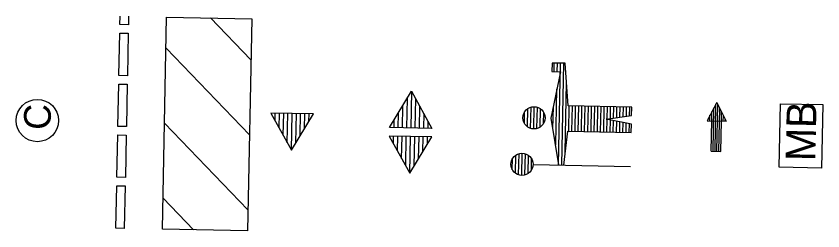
# Model space of a CAD drawing. Extents: x 345549 to 379569, y 127949 to 230467.
# Drawn here: x 364696 to 370400, y 164287 to 165806 of the extents above; entities that cross this region are included whole.
import ezdxf

# ---------------------------------------------------------------- set-up
doc = ezdxf.new("R2010")
doc.units = 0
for name, color, linetype in [('P_TC', 7, 'Continuous'), ('P_TC_BarrierConc', 7, 'Continuous'), ('P_TC_FlowArrow', 7, 'Continuous')]:
    doc.layers.add(name, color=color, linetype=linetype)

msp = doc.modelspace()

# ---------------------------------------------------------------- linework, layer by layer
at = {"layer": 'P_TC'}
for p, q in [((366356, 165496), (366071, 165792.8)), ((366345.3, 164965.8), (365756, 165579.4)), ((368485.2, 165474.1), (368484, 165414.1)), ((368577.9, 165472.5), (368485.2, 165474.1)), ((368499.1, 165413.8), (368500.3, 165473.8)), ((368521.6, 165413.3), (368522.8, 165473.3)), ((368530.8, 164752.2), (368545.3, 165472.9)), ((368553.3, 164752.6), (368567.8, 165472.4)), ((368599.1, 165171.7), (368577.9, 165472.5)), ((368544, 165412.9), (368477.3, 165084.2)), ((368484, 165414.1), (368544, 165412.9)), ((368511.2, 164895.2), (368519.1, 165290.4)), ((368577.7, 164843.5), (368587.6, 165335.3)), ((367491, 165273.9), (367485.7, 165014.1)), ((367428.9, 165171.2), (367425.7, 165015.3)), ((367459.9, 165222.5), (367455.7, 165014.7)), ((367519.9, 165221.3), (367515.7, 165013.5)), ((369049, 165162.7), (368599.1, 165171.7)), ((368603.1, 164991.6), (368606.8, 165171.6)), ((368625.6, 164991.2), (368629.3, 165171.1)), ((368648.1, 164990.7), (368651.8, 165170.7)), ((366526.6, 165068.1), (366527.7, 165120)), ((366555.6, 165015.5), (366557.7, 165119.4)), ((366584.5, 164963), (366587.7, 165118.8)), ((366613.5, 164910.4), (366617.6, 165118.2)), ((366642.4, 164857.9), (366647.6, 165117.6)), ((366673.4, 164909.2), (366677.6, 165117)), ((366704.5, 164960.6), (366707.6, 165116.4)), ((366735.5, 165011.9), (366737.6, 165115.8)), ((366766.6, 165063.3), (366767.6, 165115.2)), ((367397.8, 165119.8), (367395.7, 165015.9)), ((367548.9, 165168.7), (367545.7, 165012.9)), ((367577.8, 165116.2), (367575.7, 165012.3)), ((368289.2, 165047.9), (368290.8, 165128)), ((368311.2, 165023.2), (368313.8, 165151.8)), ((368333.5, 165011.9), (368336.5, 165162.2)), ((368355.9, 165008.2), (368359.1, 165165)), ((368378.5, 165011.1), (368381.5, 165161.2)), ((368401.2, 165021.6), (368403.8, 165149.8)), ((368424.2, 165045.6), (368425.8, 165124.8)), ((368490.9, 165008.1), (368494.2, 165167.2)), ((368670.6, 164990.3), (368674.3, 165170.2)), ((368693.1, 164989.8), (368696.7, 165169.8)), ((368715.6, 164989.4), (368719.2, 165169.3)), ((368738.1, 164988.9), (368741.7, 165168.9)), ((368760.6, 164988.4), (368764.2, 165168.4)), ((368783.1, 164988), (368786.7, 165168)), ((368805.6, 164987.5), (368809.2, 165167.5)), ((368828.1, 164987.1), (368831.7, 165167)), ((368850.6, 164986.6), (368854.2, 165166.6)), ((368874.9, 165078.1), (368876.7, 165166.1)), ((368897.5, 165081.2), (368899.2, 165165.7)), ((368920.1, 165084.6), (368921.7, 165165.2)), ((368942.6, 165087.5), (368944.2, 165164.8)), ((368965.2, 165090.7), (368966.7, 165164.3)), ((368987.8, 165094.1), (368989.2, 165163.9)), ((369010.3, 165097.2), (369011.7, 165163.4)), ((369032.9, 165100.3), (369034.2, 165163)), ((369047.8, 165102.7), (369049, 165162.7)), ((367366.8, 165068.5), (367365.8, 165016.5)), ((367606.8, 165063.6), (367605.7, 165011.7)), ((368477.3, 165084.2), (368530.7, 164753)), ((368867.2, 165076.3), (369047.8, 165102.7)), ((369046.6, 165042.7), (368867.2, 165076.3)), ((368873.1, 164986.2), (368874.9, 165074.5)), ((368895.6, 164985.7), (368897.3, 165070.5)), ((368918.1, 164985.3), (368919.7, 165066.2)), ((368940.6, 164984.8), (368942.1, 165062.1)), ((368963.1, 164984.4), (368964.5, 165057.6)), ((366334.6, 164435.6), (365745.3, 165049.2)), ((368985.6, 164983.9), (368987, 165053.8)), ((369008.1, 164983.5), (369009.4, 165049.5)), ((369030.6, 164983), (369031.8, 165045.2)), ((369045.4, 164982.7), (369046.6, 165042.7)), ((367363.5, 164904.6), (367364.5, 164956.5)), ((367392.4, 164852), (367394.5, 164955.9)), ((367421.4, 164799.5), (367424.5, 164955.3)), ((367450.3, 164746.9), (367454.5, 164954.7)), ((367479.3, 164694.4), (367484.5, 164954.1)), ((367510.3, 164745.7), (367514.5, 164953.5)), ((367541.4, 164797.1), (367544.5, 164952.9)), ((367572.4, 164848.5), (367574.5, 164952.3)), ((367603.5, 164899.8), (367604.5, 164951.7)), ((368568.8, 164752.3), (368595.5, 164991.8)), ((368595.5, 164991.8), (369045.4, 164982.7)), ((368248.5, 164683.6), (368251.5, 164833.8)), ((368270.9, 164679.9), (368274.1, 164836.6)), ((368293.5, 164682.7), (368296.5, 164832.8)), ((368204.2, 164719.5), (368205.8, 164799.7)), ((368226.2, 164694.9), (368228.8, 164823.4)), ((368316.2, 164693.3), (368318.8, 164821.4)), ((368339.2, 164717.3), (368340.8, 164796.5)), ((368350.7, 164756.7), (369040.6, 164742.8)), ((365949.8, 164294.9), (365734.6, 164519))]:
    msp.add_line(p, q, dxfattribs=at)
for points in [[(365730.2, 164299.3), (365760.4, 165799), (366361.8, 165786.9), (366331.6, 164287.2)], [(367635.7, 165011.1), (367335.8, 165017.1), (367491, 165273.9)], [(370090.7, 164736.6), (370099.7, 165186.5), (370399.7, 165180.5), (370390.6, 164730.6)], [(366797.6, 165114.6), (366497.7, 165120.6), (366642.4, 164857.9)], [(367634.5, 164951.1), (367334.6, 164957.2), (367479.3, 164694.4)]]:
    msp.add_lwpolyline(points, close=True, dxfattribs=at)
for centre, radius in [((364846.3, 165067.3), 150), ((368357.4, 165086.6), 78.4), ((368272.3, 164758.2), 78.4)]:
    msp.add_circle(centre, radius, dxfattribs=at)
at = {"layer": 'P_TC_BarrierConc'}
msp.add_lwpolyline([(365491.2, 165804.4), (365490, 165744.5), (365430, 165745.7), (365431.2, 165805.6)], dxfattribs=at)
for points in [[(365422.8, 165385.7), (365428.8, 165685.7), (365488.8, 165684.5), (365482.8, 165384.5)], [(365415.5, 165025.8), (365421.6, 165325.7), (365481.6, 165324.5), (365475.5, 165024.6)], [(365408.3, 164665.9), (365414.3, 164965.8), (365474.3, 164964.6), (365468.3, 164664.7)], [(365401, 164306), (365407.1, 164605.9), (365467.1, 164604.7), (365461, 164304.7)]]:
    msp.add_lwpolyline(points, close=True, dxfattribs=at)
at = {"layer": 'P_TC_FlowArrow'}
for p, q in [((369649.8, 165195.6), (369580.7, 165065.2)), ((369637.1, 164850.2), (369643.9, 165184.3)), ((369649.8, 165195.6), (369715.7, 165062.4)), ((369650.6, 164850), (369657.3, 165180.5)), ((369614.4, 165065.2), (369615.8, 165131.4)), ((369623.6, 164850.5), (369629.8, 165157.9)), ((369664.1, 164849.7), (369670.3, 165154.2)), ((369681.9, 165063.8), (369683.2, 165128)), ((369580.7, 165065.2), (369715.7, 165062.4)), ((369587.5, 165065.7), (369587.7, 165078.4)), ((369600.9, 165065.5), (369601.7, 165104.9)), ((369610.1, 164850.8), (369614.4, 165064.3)), ((369677.6, 164849.4), (369681.9, 165063)), ((369695.4, 165063.5), (369696.2, 165101.8)), ((369708.9, 165063.3), (369709.2, 165075.6)), ((369610.1, 164850.8), (369677.6, 164849.4)), ((369643.9, 164850.1), (369643.9, 164850.1))]:
    msp.add_line(p, q, dxfattribs=at)

# ---------------------------------------------------------------- texts
at = {"layer": 'P_TC'}
for s, height, p in [('C', 189, (364939.4, 165000.1)), ('MB', 210, (370346.6, 164778.7))]:
    msp.add_text(s, height=height, rotation=88.8462, dxfattribs=at).set_placement(p)

doc.saveas('drawing.dxf')
